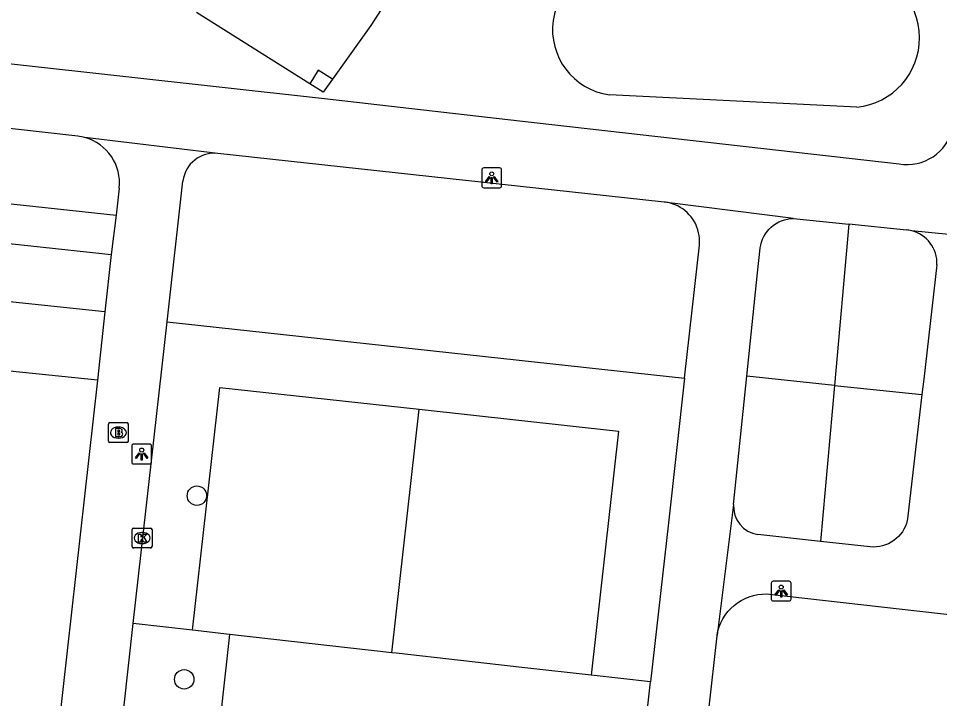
# Model space of a CAD drawing. Extents: x 161928 to 163055, y 386475 to 387428.
# Drawn here: x 162180.12 to 162226.46, y 387203.42 to 387237.64 of the extents above; entities that cross this region are included whole.
import ezdxf

# ---------------------------------------------------------------- set-up
doc = ezdxf.new("R2010")
doc.units = 0
for name, color, linetype in [('IMGEO_Boom', 7, 'Continuous'), ('IMGEO_Brandkraan', 7, 'Continuous'), ('IMGEO_Grasland_overig', 7, 'Continuous'), ('IMGEO_Groenvoorziening', 7, 'Continuous'), ('IMGEO_Hoogspanningsmast', 7, 'Continuous'), ('IMGEO_Kolk', 7, 'Continuous'), ('IMGEO_Lichtpunt', 7, 'Continuous'), ('IMGEO_Voetpad_open', 7, 'Continuous')]:
    doc.layers.add(name, color=color, linetype=linetype)

msp = doc.modelspace()

# ---------------------------------------------------------------- linework, layer by layer
at = {"layer": 'IMGEO_Boom'}
for centre in [(162189.097, 387213.625), (162188.456, 387204.382)]:
    msp.add_circle(centre, 0.489, dxfattribs=at)
at = {"layer": 'IMGEO_Brandkraan'}
for p, q in [((162184.644, 387216.374), (162184.644, 387217.226)), ((162184.719, 387217.3), (162185.571, 387217.3)), ((162185.132, 387217.08), (162185.157, 387217.08)), ((162185.645, 387217.226), (162185.645, 387216.374)), ((162185.155, 387216.52), (162185.13, 387216.52)), ((162185.571, 387216.3), (162184.719, 387216.3))]:
    msp.add_line(p, q, dxfattribs=at)
for points in [[(162184.644, 387216.374), (162184.644, 387217.226)], [(162184.719, 387217.3), (162185.571, 387217.3)], [(162184.992, 387217), (162184.992, 387216.6), (162185.205, 387216.6)], [(162185.223, 387217), (162184.992, 387217)], [(162185.645, 387217.226), (162185.645, 387216.374)], [(162185.171, 387216.919), (162185.117, 387216.919), (162185.117, 387216.843)], [(162185.117, 387216.843), (162185.17, 387216.843)], [(162185.179, 387216.767), (162185.117, 387216.767), (162185.117, 387216.686)], [(162185.117, 387216.686), (162185.179, 387216.686)], [(162185.571, 387216.3), (162184.719, 387216.3)]]:
    msp.add_lwpolyline(points, dxfattribs=at)
for centre, radius, start, end in [((162184.721, 387217.224), 0.0765, 91.552, 178.448), ((162184.721, 387217.224), 0.0765, 91.552, 178.448), ((162185.227, 387216.855), 0.145, 59.4692, 91.5367), ((162185.252, 387216.902), 0.0922, 285.5137, 58.1501), ((162185.569, 387217.224), 0.0765, 1.552, 88.448), ((162185.569, 387217.224), 0.0765, 1.552, 88.448), ((162185.172, 387216.881), 0.0379, 267.8285, 90.9355), ((162185.18, 387216.726), 0.0404, 269.8759, 90.5077), ((162185.211, 387216.851), 0.251, 268.6676, 293.5347), ((162185.257, 387216.71), 0.105, 301.3115, 78.989), ((162184.721, 387216.376), 0.0765, 181.552, 268.448), ((162184.721, 387216.376), 0.0765, 181.552, 268.448), ((162185.569, 387216.376), 0.0765, 271.552, 358.448), ((162185.569, 387216.376), 0.0765, 271.552, 358.448)]:
    msp.add_arc(centre, radius, start, end, dxfattribs=at)
for centre, major_axis, ratio, start_param, end_param in [((162185.131, 387216.8), (-0.387, 0.002), 0.722429, 4.712389, 7.853982), ((162185.156, 387216.8), (-0.39, 0.002), 0.717154, 1.570796, 4.712389)]:
    msp.add_ellipse(centre, major_axis=major_axis, ratio=ratio, start_param=start_param, end_param=end_param, dxfattribs=at)
at = {"layer": 'IMGEO_Grasland_overig'}
for points in [[(162199.673, 387240.137), (162197.848, 387237.277), (162195.919, 387234.578)], [(162194.775, 387234.352), (162189.067, 387237.941)]]:
    msp.add_lwpolyline(points, dxfattribs=at)
at = {"layer": 'IMGEO_Groenvoorziening'}
for points in [[(162222.299, 387233.176), (162209.846, 387233.793)], [(162158.758, 387230.57), (162185.033, 387227.739)], [(162159.369, 387218.082), (162160.517, 387228.37), (162184.778, 387225.755)], [(162221.89, 387227.291), (162221.171, 387219.177)], [(162184.468, 387222.871), (162163.073, 387225.131), (162162.684, 387221.642)], [(162187.606, 387222.377), (162213.627, 387219.534)], [(162184.099, 387219.432), (162172.479, 387220.631), (162162.684, 387221.642)], [(162221.171, 387219.177), (162216.77, 387219.633)], [(162188.874, 387206.851), (162190.247, 387219.071), (162200.279, 387217.975)], [(162221.171, 387219.177), (162220.474, 387211.321)], [(162221.171, 387219.177), (162225.573, 387218.721)], [(162198.906, 387205.719), (162200.279, 387217.975)], [(162200.279, 387217.975), (162210.312, 387216.879), (162208.939, 387204.586)], [(162188.874, 387206.851), (162185.893, 387207.187)], [(162190.742, 387206.64), (162188.874, 387206.851)], [(162190.742, 387206.64), (162190.27, 387202.387)], [(162198.906, 387205.719), (162190.742, 387206.64)], [(162208.939, 387204.586), (162205.588, 387204.964), (162199.113, 387205.696), (162198.906, 387205.719)], [(162211.92, 387204.25), (162208.939, 387204.586)]]:
    msp.add_lwpolyline(points, dxfattribs=at)
for centre, radius, start, end in [((162210.317, 387237.091), 3.332, 82.5359, 261.8703), ((162221.957, 387236.652), 3.493, 275.6238, 85.4961)]:
    msp.add_arc(centre, radius, start, end, dxfattribs=at)
at = {"layer": 'IMGEO_Hoogspanningsmast'}
for points in [[(162195.919, 387234.578), (162195.2, 387235.03), (162194.775, 387234.352)], [(162195.919, 387234.578), (162195.453, 387233.926), (162194.775, 387234.352)]]:
    msp.add_lwpolyline(points, dxfattribs=at)
at = {"layer": 'IMGEO_Kolk'}
for p, q in [((162185.837, 387211.067), (162185.837, 387211.919)), ((162185.912, 387211.993), (162186.764, 387211.993)), ((162186.838, 387211.919), (162186.838, 387211.067)), ((162186.325, 387211.773), (162186.35, 387211.773)), ((162186.764, 387210.993), (162185.912, 387210.993)), ((162186.348, 387211.213), (162186.323, 387211.213))]:
    msp.add_line(p, q, dxfattribs=at)
for points in [[(162185.837, 387211.067), (162185.837, 387211.919)], [(162185.912, 387211.993), (162186.764, 387211.993)], [(162186.838, 387211.919), (162186.838, 387211.067)], [(162186.158, 387211.693), (162186.281, 387211.693), (162186.281, 387211.542), (162186.411, 387211.693), (162186.575, 387211.693), (162186.429, 387211.542), (162186.582, 387211.293), (162186.43, 387211.293), (162186.345, 387211.457), (162186.281, 387211.39), (162186.281, 387211.293), (162186.158, 387211.293), (162186.158, 387211.693)], [(162186.764, 387210.993), (162185.912, 387210.993)]]:
    msp.add_lwpolyline(points, dxfattribs=at)
for centre, start, end in [((162185.914, 387211.917), 91.552, 178.448), ((162185.914, 387211.917), 91.552, 178.448), ((162186.762, 387211.917), 1.552, 88.448), ((162186.762, 387211.917), 1.552, 88.448), ((162185.914, 387211.069), 181.552, 268.448), ((162185.914, 387211.069), 181.552, 268.448), ((162186.762, 387211.069), 271.552, 358.448), ((162186.762, 387211.069), 271.552, 358.448)]:
    msp.add_arc(centre, 0.0765, start, end, dxfattribs=at)
for centre, major_axis, ratio, start_param, end_param in [((162186.324, 387211.493), (-0.387, 0.002), 0.722429, 4.712389, 7.853982), ((162186.349, 387211.493), (-0.39, 0.002), 0.717154, 1.570796, 4.712389)]:
    msp.add_ellipse(centre, major_axis=major_axis, ratio=ratio, start_param=start_param, end_param=end_param, dxfattribs=at)
at = {"layer": 'IMGEO_Lichtpunt'}
for p, q in [((162203.431, 387230.023), (162203.431, 387229.216)), ((162203.431, 387230.023), (162203.431, 387229.216)), ((162204.333, 387230.118), (162203.525, 387230.118)), ((162204.333, 387230.118), (162203.525, 387230.118)), ((162204.427, 387229.216), (162204.427, 387230.023)), ((162204.427, 387229.216), (162204.427, 387230.023)), ((162203.525, 387229.122), (162204.333, 387229.122)), ((162203.525, 387229.122), (162204.333, 387229.122)), ((162185.819, 387216.123), (162185.819, 387215.316)), ((162185.819, 387216.123), (162185.819, 387215.316)), ((162186.721, 387216.218), (162185.913, 387216.218)), ((162186.721, 387216.218), (162185.913, 387216.218)), ((162186.815, 387215.316), (162186.815, 387216.123)), ((162186.815, 387215.316), (162186.815, 387216.123)), ((162185.913, 387215.222), (162186.721, 387215.222)), ((162185.913, 387215.222), (162186.721, 387215.222)), ((162217.993, 387209.228), (162217.993, 387208.421)), ((162217.993, 387209.228), (162217.993, 387208.421)), ((162218.895, 387209.323), (162218.087, 387209.323)), ((162218.895, 387209.323), (162218.087, 387209.323)), ((162218.989, 387208.421), (162218.989, 387209.228)), ((162218.989, 387208.421), (162218.989, 387209.228)), ((162218.087, 387208.327), (162218.895, 387208.327)), ((162218.087, 387208.327), (162218.895, 387208.327))]:
    msp.add_line(p, q, dxfattribs=at)
for points in [[(162203.805, 387229.687), (162203.844, 387229.659), (162203.656, 387229.397), (162203.618, 387229.424), (162203.805, 387229.687)], [(162203.907, 387229.639), (162203.954, 387229.639), (162203.954, 387229.317), (162203.907, 387229.317), (162203.907, 387229.639)], [(162204.017, 387229.659), (162204.055, 387229.686), (162204.242, 387229.424), (162204.203, 387229.396), (162204.017, 387229.659)], [(162186.193, 387215.787), (162186.232, 387215.759), (162186.044, 387215.497), (162186.006, 387215.524), (162186.193, 387215.787)], [(162186.295, 387215.739), (162186.342, 387215.739), (162186.342, 387215.417), (162186.295, 387215.417), (162186.295, 387215.739)], [(162186.405, 387215.759), (162186.443, 387215.786), (162186.63, 387215.524), (162186.591, 387215.496), (162186.405, 387215.759)], [(162218.367, 387208.892), (162218.406, 387208.864), (162218.218, 387208.602), (162218.18, 387208.629), (162218.367, 387208.892)], [(162218.469, 387208.844), (162218.516, 387208.844), (162218.516, 387208.522), (162218.469, 387208.522), (162218.469, 387208.844)], [(162218.579, 387208.864), (162218.617, 387208.891), (162218.804, 387208.629), (162218.765, 387208.601), (162218.579, 387208.864)]]:
    msp.add_lwpolyline(points, dxfattribs=at)
for centre in [(162203.93, 387229.821), (162186.318, 387215.921), (162218.492, 387209.026)]:
    msp.add_circle(centre, 0.0994, dxfattribs=at)
for centre, start, end in [((162203.525, 387230.023), 90, 180), ((162203.525, 387230.023), 90, 180), ((162204.333, 387230.023), 0, 90), ((162204.333, 387230.023), 0, 90), ((162203.525, 387229.216), 180, 270), ((162203.525, 387229.216), 180, 270), ((162204.333, 387229.216), 270, 0), ((162204.333, 387229.216), 270, 360), ((162185.913, 387216.123), 90, 180), ((162185.913, 387216.123), 90, 180), ((162186.721, 387216.123), 0, 90), ((162186.721, 387216.123), 0, 90), ((162185.913, 387215.316), 180, 270), ((162185.913, 387215.316), 180, 270), ((162186.721, 387215.316), 270, 0), ((162186.721, 387215.316), 270, 360), ((162218.087, 387209.228), 90, 180), ((162218.087, 387209.228), 90, 180), ((162218.895, 387209.228), 0, 90), ((162218.895, 387209.228), 0, 90), ((162218.087, 387208.421), 180, 270), ((162218.087, 387208.421), 180, 270), ((162218.895, 387208.421), 270, 0), ((162218.895, 387208.421), 270, 360)]:
    msp.add_arc(centre, 0.0946, start, end, dxfattribs=at)
at = {"layer": 'IMGEO_Voetpad_open'}
for points in [[(162130.355, 387242.733), (162130.359, 387242.551), (162130.38, 387242.37), (162130.416, 387242.191), (162130.469, 387242.016), (162130.537, 387241.847), (162130.619, 387241.685), (162130.716, 387241.53), (162130.826, 387241.385), (162130.949, 387241.25), (162131.084, 387241.127), (162131.228, 387241.016), (162131.382, 387240.919), (162131.545, 387240.836), (162131.714, 387240.767), (162131.888, 387240.714), (162132.067, 387240.677), (162132.17, 387240.663), (162159.153, 387237.637), (162195.507, 387233.606), (162205.333, 387232.488), (162224.423, 387230.317)], [(162183.1, 387231.715), (162160.988, 387234.191)], [(162190.15, 387230.851), (162183.463, 387231.645)], [(162212.611, 387228.401), (162211.539, 387228.518), (162190.15, 387230.851)], [(162185.186, 387229.101), (162185.033, 387227.739)], [(162187.606, 387222.377), (162188.395, 387229.452)], [(162219.11, 387227.575), (162212.867, 387228.357)], [(162185.033, 387227.739), (162184.778, 387225.755)], [(162216.77, 387219.633), (162217.303, 387224.831), (162217.432, 387226.079), (162217.433, 387226.089), (162217.46, 387226.239), (162217.5, 387226.387), (162217.553, 387226.53), (162217.618, 387226.668), (162217.696, 387226.799), (162217.784, 387226.923), (162217.884, 387227.039), (162217.994, 387227.145), (162218.112, 387227.241), (162218.239, 387227.327), (162218.373, 387227.4), (162218.513, 387227.461), (162218.658, 387227.51), (162218.806, 387227.545), (162218.958, 387227.567), (162219.11, 387227.575)], [(162219.11, 387227.575), (162221.89, 387227.291)], [(162224.8, 387226.994), (162221.89, 387227.291)], [(162229.654, 387226.496), (162225.041, 387226.956)], [(162213.627, 387219.534), (162214.375, 387226.231)], [(162184.778, 387225.755), (162184.468, 387222.871)], [(162226.324, 387225.241), (162225.662, 387219.483), (162225.573, 387218.721)], [(162184.468, 387222.871), (162184.099, 387219.432)], [(162185.893, 387207.187), (162187.606, 387222.377)], [(162184.099, 387219.432), (162177.534, 387161.061)], [(162213.627, 387219.534), (162212.814, 387212.257), (162211.92, 387204.25)], [(162216.096, 387213.189), (162216.77, 387219.633)], [(162225.573, 387218.721), (162224.854, 387212.462), (162224.837, 387212.383), (162224.794, 387212.233), (162224.738, 387212.087), (162224.668, 387211.947), (162224.587, 387211.813), (162224.494, 387211.688), (162224.39, 387211.571), (162224.276, 387211.464), (162224.153, 387211.367), (162224.022, 387211.282), (162223.884, 387211.209), (162223.74, 387211.148), (162223.591, 387211.101), (162223.438, 387211.067), (162223.283, 387211.047), (162223.127, 387211.041), (162222.971, 387211.049), (162220.474, 387211.321)], [(162216.096, 387213.189), (162215.267, 387206.602)], [(162220.474, 387211.321), (162217.318, 387211.665)], [(162215.267, 387206.602), (162215.312, 387206.818), (162215.375, 387207.029), (162215.458, 387207.234), (162215.558, 387207.431), (162215.675, 387207.617), (162215.808, 387207.793), (162215.957, 387207.956), (162216.12, 387208.105), (162216.295, 387208.239), (162216.482, 387208.357), (162216.678, 387208.457), (162216.882, 387208.54), (162217.093, 387208.604), (162217.309, 387208.649), (162217.529, 387208.674), (162217.749, 387208.68), (162229.328, 387207.371), (162247.872, 387205.274), (162306.399, 387198.655)], [(162185.414, 387202.938), (162185.893, 387207.187)], [(162214.845, 387202.842), (162215.263, 387206.574), (162215.267, 387206.602)], [(162206.762, 387158.058), (162211.92, 387204.25)]]:
    msp.add_lwpolyline(points, dxfattribs=at)
for centre, radius, start, end in [((162224.815, 387232.656), 2.372, 260.4856, 346.9141), ((162182.83, 387229.34), 2.39, 74.6503, 83.5201), ((162182.838, 387229.366), 2.363, 353.5556, 74.6623), ((162189.974, 387229.272), 1.589, 83.6396, 173.4807), ((162212.392, 387226.359), 2.053, 76.6211, 83.8741), ((162212.401, 387226.428), 1.984, 8.1872, 76.4225), ((162212.319, 387226.428), 2.065, 354.5194, 7.8676), ((162224.633, 387225.153), 1.849, 77.2562, 84.823), ((162224.661, 387225.334), 1.666, 356.7959, 76.8048), ((162217.53, 387213.087), 1.437, 175.9227, 261.5252)]:
    msp.add_arc(centre, radius, start, end, dxfattribs=at)

doc.saveas('drawing.dxf')
